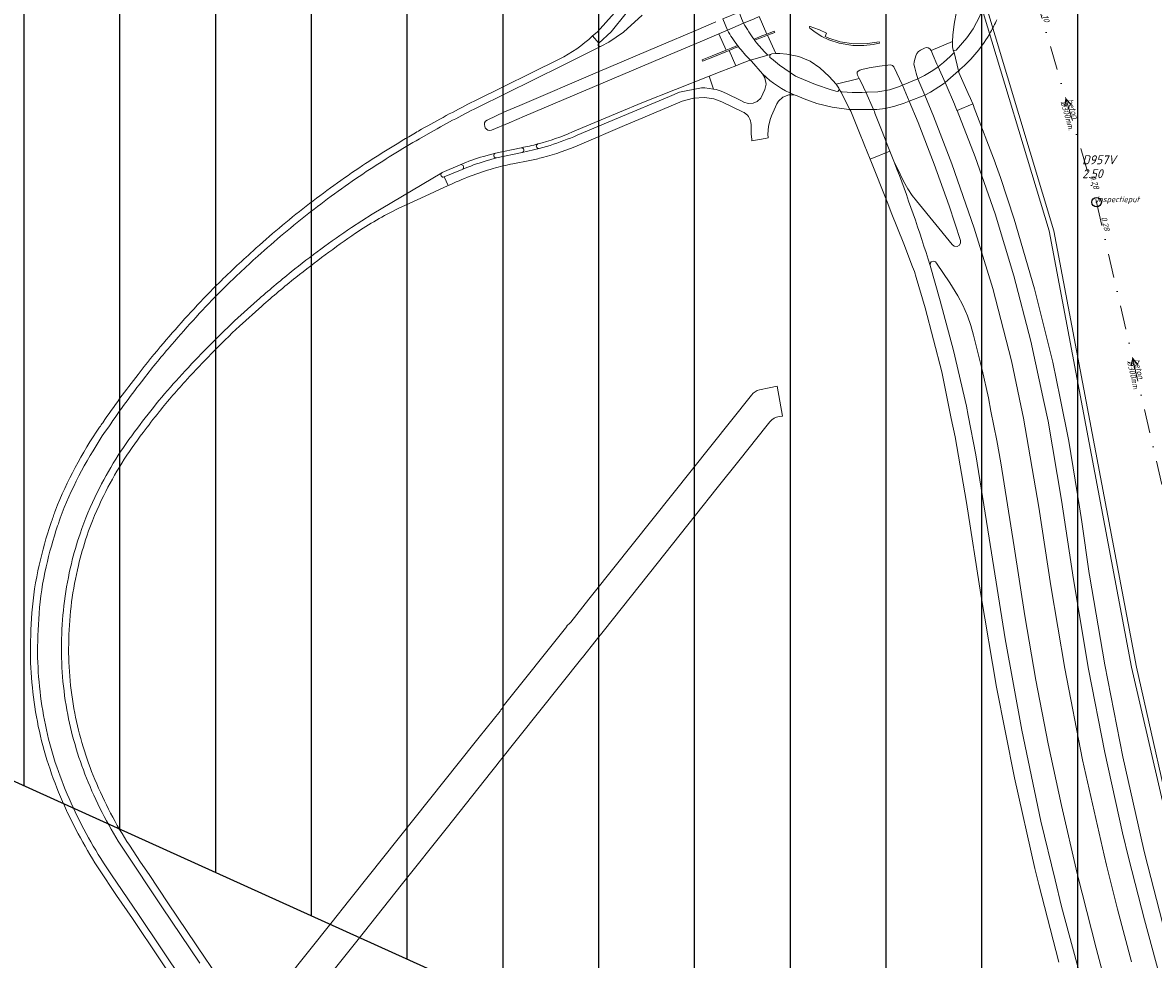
# Model space of a CAD drawing. Extents: x 148869 to 161638, y 453607 to 469810.
# Tile 755 of 1056: x 156317 to 156553, y 467200 to 467396. Entities that reach past the tile are written whole.
import ezdxf
from ezdxf.lldxf.tags import DXFTag

# ---------------------------------------------------------------- set-up
doc = ezdxf.new("R2010")
doc.units = 0
doc.header["$PDMODE"] = 32
doc.header["$PDSIZE"] = 2
doc.linetypes.add('RI-VWA', pattern=[11, 5, -3, 0, -3])
doc.layers.get('0').update_dxf_attribs({"linetype": 'CONTINUOUS'})
doc.layers.get('DEFPOINTS').update_dxf_attribs({"linetype": 'CONTINUOUS'})
doc.layers.add('2022', color=10, linetype='CONTINUOUS')
doc.layers.add('2022 hatch', color=10, linetype='CONTINUOUS')
for name, color, linetype, lineweight in [('B-OI-RI-PERSLEIDING-G-niet meenemen', 190, 'RI-PERS', 18), ('B-OI-RI-STROOMRICHTING-S', 252, 'CONTINUOUS', 25), ('B-OI-RI-VWA-BOB-T18', 34, 'CONTINUOUS', 18), ('B-OI-RI-VWA-DIAMETER-T18', 34, 'CONTINUOUS', 18), ('B-OI-RI-VWA-MATERIAAL-T18', 34, 'CONTINUOUS', 18), ('B-OI-RI-VWA_PUTDEKSELHOOGTE-T25', 34, 'CONTINUOUS', 25), ('B-OI-RI-VWA_PUTNUMMER-T25', 34, 'CONTINUOUS', 25), ('B-OI-RI-VWA_RIOOLPUT-S', 34, 'CONTINUOUS', 25), ('B-OI-RI-VWA_TRANSPORTLEIDING-G', 34, 'RI-VWA', 18), ('B-RO-VH-VERHARDING_ASFALT-GV', 251, 'CONTINUOUS', 18), ('B-RO-VH-VERHARDING_BEDRIJFSVLOERPLAAT-GV', 251, 'CONTINUOUS', 18)]:
    doc.layers.add(name, color=color, linetype=linetype, lineweight=lineweight)
doc.styles.add('NLCS-ISO-M500-T18_CURSIEF', font='NLCS-ISO.ttf', dxfattribs={"oblique": 15, "height": 0.9})
doc.styles.add('NLCS-ISO-M750-T25_CURSIEF', font='NLCS-ISO.ttf', dxfattribs={"oblique": 15, "height": 1.875})
tags = doc.linetypes.add('RI-PERS', pattern='A,7,-2,["P",Standard,S=1.8,R=0,X=-0.5,Y=-0.9],-2,7,-2,[102,NLCS.SHX,S=1,R=180,X=0,Y=0],-2', length=22).pattern_tags.tags
tags[6] = DXFTag(74, 10)

# ---------------------------------------------------------------- blocks, each defined once
blk = doc.blocks.new('ACMAP_ANN_TEMPLATE_vwa-diam')
at = {"color": 0, "linetype": 'ByBlock', "style": 'NLCS-ISO-M500-T18_CURSIEF', "oblique": 15}
blk.add_attdef('vwa-diam', (0.3, -1.3), '', height=1.2, dxfattribs=at)
blk = doc.blocks.new('ACMAP_ANN_TEMPLATE_vwa-materiaal')
at = {"color": 0, "linetype": 'ByBlock', "style": 'NLCS-ISO-M500-T18_CURSIEF', "oblique": 15}
blk.add_attdef('vwa-mat', (0.3, 0.2), '', height=1.2, dxfattribs=at)
blk = doc.blocks.new('ACMAP_ANN_TEMPLATE_vwa-nap-l')
at = {"color": 0, "linetype": 'ByBlock', "style": 'NLCS-ISO-M500-T18_CURSIEF', "oblique": 15}
blk.add_attdef('vwa-nap-l', (3.3, 0.2), '', height=1.2, dxfattribs=at)
blk = doc.blocks.new('ACMAP_ANN_TEMPLATE_vwa-nap-r')
at = {"color": 0, "linetype": 'ByBlock', "style": 'NLCS-ISO-M500-T18_CURSIEF', "oblique": 15}
blk.add_attdef('vwa-nap-r', (-5.6, 0.2), '', height=1.2, dxfattribs=at)
blk = doc.blocks.new('ACMAP_ANN_TEMPLATE_type knoop')
at = {"layer": 'DEFPOINTS', "style": 'NLCS-ISO-M500-T18_CURSIEF', "oblique": 15}
blk.add_attdef('type_knoop', (0, 0), '', height=1.2, dxfattribs=at)
blk = doc.blocks.new('ACMAP_ANN_TEMPLATE_vwa-puth')
at = {"color": 0, "linetype": 'ByBlock', "style": 'NLCS-ISO-M750-T25_CURSIEF', "oblique": 15}
blk.add_attdef('vwa-puth', (-3, 5), '', height=1.88, dxfattribs=at)
blk = doc.blocks.new('ACMAP_ANN_TEMPLATE_vwa-putnr')
at = {"color": 0, "linetype": 'ByBlock', "style": 'NLCS-ISO-M750-T25_CURSIEF', "oblique": 15}
blk.add_attdef('vaw-putnr', (-3, 7.9), '', height=1.88, dxfattribs=at)

msp = doc.modelspace()

# ---------------------------------------------------------------- hatches: boundary and pattern name
at = {"layer": '2022 hatch'}
h = msp.add_hatch(dxfattribs=at)
h.set_pattern_fill('ANSI31', color=256, scale=19.992, angle=45)
h.set_pattern_definition([(90, (0, 0), (-19.992, 0), [])])
h.paths.add_polyline_path([(158379.84, 467996.89), (158366.84, 468022.67), (158189.84, 468166.16), (157828.17, 468458.42), (157739.22, 468518.82), (157641.11, 468619.81), (157530.39, 468683.16), (157482.59, 468721.96), (157387.79, 468799.09), (157358.04, 468834.15), (157275.29, 468902.27), (157210.79, 468954.43), (157194.02, 469053.71), (156902.95, 469077.05), (156826.8, 468954.1), (156792.27, 468881.17), (156787.74, 468869.52), (156766.12, 468853.14), (156708.66, 468812.18), (156684.68, 468714.31), (156691.12, 468637.35), (156646.96, 468557.82), (156546.37, 468484.25), (156540.57, 468402.6), (156240.02, 468051.1), (156133.15, 468060.94), (155534.46, 467899.58), (155877.43, 467514.28), (156068.55, 467349.02), (156564.13, 467124.76), (157053.01, 467402.65), (157255.96, 467459.7), (157295.2, 467601.79), (157494.95, 467833.47), (157733.53, 467653.62), (157958.73, 467372.41), (158076.05, 467263.89), (158097.91, 467222.3), (158172.49, 467148.19), (158328.77, 467127.74), (158565.83, 467340.97), (158654.01, 467555.95), (158521.87, 467664.49), (158523.64, 467683.01), (158588.43, 467828.66)])

# ---------------------------------------------------------------- linework, layer by layer
at = {"layer": '2022', "flags": 128}
msp.add_lwpolyline([(157494.95, 467833.47), (157295.2, 467601.79), (157255.96, 467459.7), (157053.01, 467402.65), (156564.13, 467124.76), (156068.55, 467349.02), (155877.43, 467514.28), (155534.46, 467899.58), (156133.15, 468060.94)], dxfattribs=at)
at = {"layer": 'B-OI-RI-PERSLEIDING-G-niet meenemen'}
for p, q in [((156514.25, 467409.1), (156531.4, 467352.2)), ((156515.25, 467409.1), (156532.4, 467352.2)), ((156531.4, 467352.2), (156548.6, 467261.2)), ((156532.4, 467352.2), (156549.6, 467261.2)), ((156548.6, 467261.2), (156572.9, 467155.7)), ((156549.6, 467261.2), (156573.3, 467156.01))]:
    msp.add_line(p, q, dxfattribs=at)
at = {"layer": 'B-OI-RI-STROOMRICHTING-S', "color": 251}
for points in [[(156535.99, 467378.57), (156534.89, 467379.75), (156534.61, 467378.16)], [(156549.88, 467324.31), (156548.85, 467325.55), (156548.46, 467323.98)]]:
    msp.add_lwpolyline(points, dxfattribs=at)
at = {"layer": 'B-OI-RI-VWA_RIOOLPUT-S'}
msp.add_point((156541.3, 467358.2), dxfattribs=at)
at = {"layer": 'B-OI-RI-VWA_TRANSPORTLEIDING-G', "color": 251}
for p, q in [((156528.5, 467401.3), (156541.3, 467358.2)), ((156541.3, 467358.2), (156556.4, 467292.9))]:
    msp.add_line(p, q, dxfattribs=at)
at = {"layer": 'B-RO-VH-VERHARDING_ASFALT-GV', "flags": 128}
for points in [[(156450.14, 467416.65), (156447.81, 467417.16), (156446.54, 467411.33), (156446.25, 467409.98), (156445.17, 467406.18), (156443.35, 467401.96), (156440.7, 467397.72), (156437.06, 467393.68), (156436.12, 467392.88), (156437.44, 467391.39), (156439.95, 467393.76), (156443.11, 467397.67), (156445.63, 467402.07), (156447.74, 467407.87), (156448.01, 467409.04), (156449.68, 467416.33), (156449.85, 467416.57)], [(156464.24, 467394.1), (156467.62, 467395.52), (156467.2, 467396.54), (156466.68, 467397.86), (156463.32, 467396.43)], [(156495.91, 467391.68), (156496.02, 467391.39), (156495.6, 467391.28), (156494.64, 467391.11), (156492.74, 467390.91), (156490.42, 467390.9), (156487.6, 467391.4), (156485.4, 467392.09), (156483.94, 467392.78), (156482.56, 467393.69), (156481.46, 467394.53), (156481.35, 467394.68), (156481.35, 467394.83), (156481.52, 467394.85), (156482.29, 467394.61), (156483.47, 467394.15), (156484.96, 467393.47), (156484.63, 467392.77), (156485.41, 467392.45), (156487.78, 467391.68), (156490.64, 467391.26), (156493.46, 467391.28)], [(156472.68, 467388.85), (156473.23, 467389), (156473.54, 467389.15), (156474.33, 467389.22), (156472.58, 467393.02), (156471.56, 467392.61), (156469.93, 467391.98), (156470.35, 467391.43), (156470.87, 467390.8), (156471.41, 467390.18), (156471.97, 467389.58), (156472.54, 467388.99)], [(156508.23, 467386.45), (156508.66, 467386.78), (156509.37, 467387.36), (156510.05, 467387.97), (156510.72, 467388.59), (156511.37, 467389.23), (156511.54, 467389.4), (156511.4, 467389.95), (156511.28, 467390.26), (156511.26, 467390.61), (156511.23, 467391.75), (156506.74, 467389.82), (156507.16, 467388.79), (156507.98, 467387.02), (156508.12, 467386.71)], [(156511.54, 467389.4), (156511.37, 467389.23), (156510.72, 467388.59), (156510.05, 467387.97), (156509.37, 467387.36), (156508.66, 467386.78), (156508.23, 467386.45), (156509.69, 467383.2), (156512.49, 467385.61)], [(156504.02, 467383.93), (156505.42, 467380.54), (156506.6, 467381.16), (156508.36, 467382.24), (156509.34, 467382.9), (156509.69, 467383.2), (156508.23, 467386.45), (156507.94, 467386.23), (156506.79, 467385.47), (156505.38, 467384.6)], [(156514.49, 467380.91), (156512.58, 467385.28), (156512.54, 467385.46), (156512.49, 467385.61), (156509.69, 467383.2), (156509.93, 467382.66), (156511.61, 467378.63), (156511.71, 467378.43), (156512.16, 467377.37), (156512.17, 467377.34), (156515.46, 467378.71), (156514.98, 467379.86)], [(156487.58, 467381.81), (156487.89, 467381.22), (156488.19, 467381.19), (156489.23, 467381.12), (156490.28, 467381.09), (156491.32, 467381.08), (156492.37, 467381.11), (156493.13, 467381.16), (156493, 467381.44), (156492.29, 467382.97), (156491.76, 467384.04), (156486.94, 467382.79), (156487.53, 467381.97)], [(156502.17, 467379.3), (156500.81, 467382.6), (156499.93, 467382.24), (156498.11, 467381.65), (156495.66, 467381.23), (156493.41, 467381.17), (156493.13, 467381.16), (156494.77, 467377.55), (156495.42, 467377.56), (156497.15, 467377.76), (156499.18, 467378.2), (156501.15, 467378.85)], [(156500.81, 467382.6), (156502.17, 467379.3), (156505.42, 467380.54), (156504.02, 467383.93)], [(156493.13, 467381.16), (156492.37, 467381.11), (156491.32, 467381.08), (156490.28, 467381.09), (156489.23, 467381.12), (156488.19, 467381.19), (156487.89, 467381.22), (156489.81, 467377.54), (156494.77, 467377.55)], [(156489.81, 467377.54), (156489.98, 467377.22), (156491.8, 467372.7), (156492.73, 467370.41), (156492.78, 467370.25), (156494.01, 467367.15), (156498.17, 467368.82), (156498.14, 467368.87), (156497.75, 467369.86), (156497.73, 467369.91), (156496.54, 467372.94), (156495.05, 467376.8), (156494.98, 467377.1), (156494.77, 467377.55)]]:
    msp.add_lwpolyline(points, close=True, dxfattribs=at)
for points in [[(156522.42, 467414.93), (156519.04, 467412.29), (156518.35, 467411.76), (156518.6, 467411.87), (156518.96, 467411.77), (156519.1, 467411.57), (156519.23, 467410.63), (156519.32, 467408.21), (156519.18, 467405.25), (156518.85, 467402.89), (156518.07, 467399.99), (156516.93, 467397.04), (156515.57, 467394.4), (156514.25, 467392.47), (156511.99, 467389.9), (156511.65, 467389.82), (156511.4, 467389.95), (156511.54, 467389.4), (156512.49, 467385.61), (156512.54, 467385.46)], [(156446.48, 467397.23), (156442.59, 467393.69), (156439.5, 467391.59), (156437.89, 467390.72), (156429.82, 467386.71), (156412.07, 467377.96)], [(156471.45, 467392.89), (156472.47, 467393.28), (156470.85, 467396.91), (156469.84, 467396.47), (156467.62, 467395.52)], [(156470.85, 467396.91), (156472.47, 467393.28), (156474.01, 467393.9), (156474.11, 467393.6), (156472.58, 467393.02), (156474.33, 467389.22), (156475.2, 467389.21), (156476.66, 467389.09), (156479.13, 467388.57), (156481.52, 467387.62), (156483.51, 467386.25), (156485.47, 467384.41), (156486.94, 467382.79), (156491.76, 467384.04), (156491.42, 467384.7), (156491.33, 467384.97), (156491.36, 467385.34), (156491.51, 467385.54), (156491.85, 467385.76), (156492.29, 467385.86), (156493.86, 467386.22), (156495.97, 467386.55), (156498.29, 467386.84), (156498.72, 467386.7), (156498.99, 467386.41), (156500.81, 467382.6), (156504.02, 467383.93), (156503.64, 467385.14), (156503.35, 467386.21), (156503.17, 467387.02), (156503.23, 467387.41), (156503.28, 467387.78), (156503.54, 467388.76), (156503.79, 467389.23), (156504.11, 467389.61), (156504.53, 467389.94), (156505.41, 467390.36), (156505.71, 467390.48), (156506.17, 467390.39), (156506.51, 467390.18), (156506.74, 467389.82), (156511.23, 467391.75), (156511.29, 467393.06), (156511.59, 467395.35), (156512.09, 467398.01)], [(156414.09, 467375.33), (156417.74, 467377.02), (156420.91, 467378.4), (156437.16, 467385.34), (156450.06, 467390.82), (156457.65, 467394.03), (156461.85, 467395.82)], [(156464.24, 467394.1), (156463.46, 467393.76), (156462.43, 467393.3), (156463.99, 467389.95), (156465.06, 467390.37), (156466.37, 467390.89)], [(156467.62, 467395.52), (156464.24, 467394.1)], [(156412.07, 467377.96), (156429.82, 467386.71), (156437.89, 467390.72), (156437.57, 467390.71), (156437.3, 467390.89), (156437.3, 467391.19), (156437.44, 467391.39), (156436.12, 467392.88)], [(156431.92, 467372.85), (156441.74, 467376.97), (156446.4, 467378.95), (156460.41, 467384.47), (156463.11, 467385.53), (156465.97, 467386.65), (156464.59, 467389.85), (156461.21, 467388.49), (156459.06, 467387.62), (156458.95, 467387.9), (156461.04, 467388.75), (156463.99, 467389.95), (156462.43, 467393.3), (156459.04, 467391.87), (156450.62, 467388.32), (156421.92, 467376.14), (156418.72, 467374.78), (156415.01, 467373.21)], [(156469.05, 467387.85), (156472.68, 467388.85), (156472.54, 467388.99), (156471.97, 467389.58), (156471.41, 467390.18), (156470.87, 467390.8), (156470.35, 467391.43), (156469.93, 467391.98), (156469.87, 467392.09)], [(156469.87, 467392.09), (156469.8, 467392.24), (156471.45, 467392.89)], [(156466.48, 467390.74), (156466.37, 467390.89), (156466.47, 467390.62), (156465.68, 467390.31), (156464.59, 467389.85), (156465.97, 467386.65), (156467.01, 467387.06), (156468.76, 467387.77), (156469.05, 467387.85)], [(156466.37, 467390.89), (156466.48, 467390.74)], [(156429.15, 467388.06), (156411.65, 467379.42), (156411.4, 467379.3)], [(156487.89, 467381.22), (156487.58, 467381.81), (156487.53, 467381.56), (156487.37, 467381.39), (156487.15, 467381.29), (156485.87, 467381.67), (156482.66, 467382.77), (156478.43, 467384.52), (156475.12, 467386.76), (156473.42, 467388.16), (156473.13, 467388.42), (156473.07, 467388.71), (156473.13, 467388.88), (156473.23, 467389), (156472.68, 467388.85), (156469.05, 467387.85), (156469.29, 467387.62), (156471.6, 467384.95)], [(156461.36, 467381.81), (156460.41, 467384.47), (156446.4, 467378.95), (156441.74, 467376.97), (156431.92, 467372.85)], [(156471.6, 467384.95), (156472.09, 467384.12), (156472.3, 467382.85), (156472.09, 467381.7), (156471.2, 467379.87), (156470.46, 467379.18), (156469.64, 467378.84), (156468.61, 467378.79), (156467.7, 467379.1), (156467.04, 467379.43), (156464.07, 467380.87), (156462.95, 467381.38), (156461.9, 467381.7), (156461.36, 467381.81), (156459.56, 467382.05), (156458.86, 467382.03), (156454.24, 467381.12), (156452.14, 467380.25), (156441.52, 467375.78), (156432.89, 467372.15)], [(156432.89, 467372.15), (156441.52, 467375.78), (156452.14, 467380.25), (156454.24, 467381.12), (156458.86, 467382.03), (156459.56, 467382.05), (156461.36, 467381.81)], [(156433.37, 467370.17), (156442.73, 467374.18), (156446.6, 467375.81), (156454.8, 467379.25), (156457.14, 467379.88), (156459.44, 467380.04), (156461.43, 467379.73), (156463.11, 467379.15), (156467.56, 467376.99)], [(156472.78, 467371.62), (156472.69, 467372.42), (156472.79, 467373.99), (156473.16, 467375.48), (156473.44, 467376.22), (156474.58, 467378.7), (156474.94, 467379.25), (156475.81, 467380.13), (156477.04, 467380.62), (156478.19, 467380.58)], [(156478.19, 467380.58), (156478.8, 467380.36), (156480.28, 467379.74), (156482.94, 467378.79), (156486.14, 467378.03), (156489.59, 467377.53), (156489.81, 467377.54), (156487.89, 467381.22)], [(156548.61, 467199.68), (156545.68, 467210.71), (156543.38, 467219.86), (156542.86, 467221.93), (156538.39, 467241.84), (156534.65, 467260.9), (156531.78, 467278.11), (156529.28, 467294.54), (156526.03, 467313.12), (156525.48, 467315.75), (156523.53, 467325.06), (156519.64, 467340.17), (156515.72, 467352.81), (156511.1, 467366.19), (156507.25, 467376.14), (156505.42, 467380.54), (156502.17, 467379.3), (156504.03, 467374.81), (156507.42, 467366.11), (156510.51, 467357.42), (156512.9, 467350.23), (156512.93, 467349.7), (156512.66, 467349.24), (156512.19, 467348.98), (156511.54, 467349.05), (156511.19, 467349.35), (156503.7, 467358.48), (156502.83, 467359.57), (156501.9, 467360.99), (156501.02, 467362.56), (156499.65, 467365.34), (156499.14, 467366.43)], [(156555.68, 467205.38), (156551.39, 467222.15), (156551.1, 467223.32), (156546.76, 467242.48), (156543.01, 467261.66), (156539.82, 467280.36), (156539.77, 467280.72), (156538.21, 467291.47), (156537.76, 467294.61), (156535.49, 467308.35), (156533.68, 467317.27), (156532.15, 467324.79), (156528.33, 467340.11), (156524.12, 467354.62), (156521.25, 467363.34), (156520.16, 467366.41), (156520.15, 467366.45), (156520.14, 467366.48), (156515.77, 467377.86), (156515.58, 467378.34), (156515.46, 467378.71), (156512.17, 467377.34), (156515.97, 467367.67), (156520.1, 467355.75), (156524, 467342.81), (156527.55, 467329.23), (156530.29, 467316.64), (156531.19, 467312.52), (156534, 467295.99), (156536.46, 467279.5), (156539.62, 467260.74), (156543.02, 467243.39), (156546.71, 467226.58), (156548.06, 467221.19), (156551.27, 467208.44), (156555.22, 467194.08)], [(156401.05, 467373.76), (156400.38, 467373.4)], [(156413.71, 467373.73), (156413.6, 467374.02)], [(156469.21, 467374.05), (156469.23, 467373.81), (156469.22, 467372.39), (156469.32, 467371.38), (156469.34, 467370.99), (156472.13, 467371.5), (156472.78, 467371.62)], [(156399.98, 467371.44), (156401.79, 467372.46)], [(156401.79, 467372.46), (156399.98, 467371.44)], [(156413.31, 467367.75), (156415.84, 467368.43), (156421.22, 467369.57)], [(156427.22, 467370.05), (156424.92, 467369.43), (156421.41, 467368.59), (156416.08, 467367.43), (156413.68, 467366.74)], [(156421.22, 467369.57), (156415.84, 467368.43)], [(156416.08, 467367.43), (156421.41, 467368.59)], [(156424.92, 467369.43), (156427.22, 467370.05)], [(156499.14, 467366.43), (156498.56, 467367.83), (156498.17, 467368.82), (156494.01, 467367.15), (156497.72, 467357.9), (156498.45, 467356.08), (156501.09, 467349.54), (156502.9, 467344.73), (156503.26, 467343.73), (156503.65, 467342.46), (156505.51, 467336.15), (156508.99, 467322.77), (156510.98, 467313.05), (156511.76, 467309.25), (156514.17, 467295.52), (156517.17, 467276.36), (156520.44, 467256.98), (156524.15, 467238.07), (156528.4, 467219.18), (156529.26, 467215.82), (156533.41, 467199.63)], [(156408.49, 467366), (156404.72, 467364.37)], [(156404.72, 467364.37), (156408.49, 467366)], [(156409.19, 467365.56), (156409.06, 467365.84)], [(156419.47, 467366.2), (156423.04, 467366.89)], [(156404.62, 467364.31), (156390.07, 467355.72), (156385.77, 467352.94)], [(156385.77, 467352.94), (156390.07, 467355.72), (156404.62, 467364.31)], [(156395.51, 467356.85), (156400.28, 467359.03), (156405.95, 467361.65), (156405.11, 467363.46)], [(156405.11, 467363.46), (156408.89, 467365.01)], [(156408.89, 467365.01), (156405.11, 467363.46), (156405.95, 467361.65)], [(156506.57, 467344.98), (156506.53, 467345.43), (156506.8, 467345.76), (156507.25, 467345.89), (156507.71, 467345.72), (156507.89, 467345.48), (156510.65, 467341.36), (156512.36, 467338.64), (156513.4, 467336.68), (156514.33, 467334.49), (156515.02, 467332.5), (156515.6, 467330.43), (156517.42, 467323.22), (156518.71, 467317.34), (156519.25, 467314.59), (156520.46, 467308.46), (156521.29, 467303.8), (156524.07, 467286.31), (156526.34, 467271.87), (156528.65, 467258.47), (156531.2, 467245.17), (156533.96, 467232.32), (156537.26, 467218.11), (156537.32, 467217.86), (156541.2, 467202.52), (156544.42, 467190.47)], [(156514.49, 467313.71), (156514.12, 467315.6), (156511.45, 467327.24), (156508.68, 467337.6), (156506.57, 467344.98)], [(156366.06, 467337.66), (156361.39, 467333.43)], [(156361.39, 467333.43), (156366.06, 467337.66)], [(156362.41, 467332.34), (156367.05, 467336.53)], [(156347.12, 467329.45), (156346.57, 467328.81)], [(156475.07, 467313.47), (156475.73, 467313.56), (156474.6, 467319.8), (156472.96, 467319.48), (156470.96, 467319.02)], [(156469.28, 467317.93), (156436.17, 467276.39), (156435.35, 467275.34), (156431.55, 467270.56)], [(156538.76, 467193.47), (156533.97, 467211.26), (156532.64, 467216.79), (156529.69, 467229.06), (156525.7, 467248.03), (156522.24, 467267.07), (156518.89, 467288.11), (156516.08, 467305.45), (156514.49, 467313.71)], [(156334.45, 467310.42), (156335.1, 467311.34)], [(156335.1, 467311.34), (156334.45, 467310.42)], [(156433.97, 467263.22), (156436.86, 467266.81), (156438.32, 467268.64), (156447.96, 467280.77), (156457.6, 467292.91), (156462.09, 467298.57), (156466.6, 467304.26), (156472.51, 467311.66), (156473.08, 467312.37)], [(156323.18, 467291.59), (156323.04, 467291.16)], [(156324.45, 467290.66), (156324.6, 467291.1)], [(156324.6, 467291.1), (156324.45, 467290.66)], [(156430.72, 467269.81), (156430.73, 467269.68), (156417.43, 467253.04)], [(156416.36, 467241.06), (156433.87, 467263.08)], [(156416.8, 467252.01), (156412.44, 467246.54), (156411.61, 467245.51), (156386.02, 467213.4), (156385.19, 467212.35), (156381.74, 467208.02), (156371.87, 467195.64)], [(156372.35, 467185.8), (156377.48, 467192.25), (156387.14, 467204.36), (156396.16, 467215.69), (156405.8, 467227.8), (156414.82, 467239.14), (156416.21, 467240.89), (156416.36, 467241.06)], [(156371.15, 467176.84), (156365.66, 467184.99), (156358.54, 467195.53), (156356.12, 467199.14), (156355.36, 467200.26), (156347.46, 467211.98), (156343.52, 467217.88), (156341.76, 467220.51), (156339.43, 467224.01)], [(156338.17, 467223.19), (156346.22, 467211.14), (156354.12, 467199.42)], [(156354.12, 467199.42), (156346.22, 467211.14), (156338.17, 467223.19)], [(156334.43, 467216.98), (156335.32, 467215.64), (156336.73, 467213.55), (156340.06, 467208.7), (156357.42, 467182.86), (156358.99, 467180.52), (156360.89, 467177.69), (156366.15, 467169.83), (156366.28, 467169.66), (156377.57, 467152.85), (156377.63, 467152.75)], [(156438.42, 467065.28), (156423.53, 467087.29), (156422.24, 467089.21), (156415.28, 467099.56), (156414.16, 467101.23), (156405.3, 467114.37), (156401.9, 467119.43), (156394.92, 467129.79), (156388.5, 467139.3), (156382.08, 467148.82), (156379.15, 467153.2), (156367.52, 467170.5), (156360.24, 467181.35), (156341.3, 467209.53), (156335.67, 467217.82)], [(156335.67, 467217.82), (156341.3, 467209.53), (156360.24, 467181.35), (156367.52, 467170.5), (156379.15, 467153.2), (156382.08, 467148.82), (156388.5, 467139.3), (156394.92, 467129.79), (156401.9, 467119.43), (156405.3, 467114.37), (156414.16, 467101.23), (156415.28, 467099.56), (156422.24, 467089.21), (156423.53, 467087.29), (156438.42, 467065.28)]]:
    msp.add_lwpolyline(points, dxfattribs=at)
at = {"layer": 'B-RO-VH-VERHARDING_ASFALT-GV'}
for points in [[(156519.19, 467393.69, 0.033036), (156520.45, 467396.28)], [(156464.24, 467394.1, 0.03414), (156466.37, 467390.89)], [(156466.37, 467390.89, -0.03414), (156464.24, 467394.1)], [(156469.87, 467392.09, -0.035422), (156467.62, 467395.52)], [(156467.62, 467395.52, 0.035422), (156469.87, 467392.09)], [(156436.12, 467392.88, -0.06981), (156429.15, 467388.06)], [(156512.76, 467385.86, 0.086867), (156519.19, 467393.69)], [(156466.48, 467390.74, 0.034053), (156469.05, 467387.85)], [(156469.05, 467387.85, -0.034053), (156466.48, 467390.74)], [(156471.6, 467384.95, 0.097346), (156478.19, 467380.58)], [(156478.19, 467380.58, -0.097346), (156471.6, 467384.95)], [(156512.54, 467385.46, -0.289121), (156512.76, 467385.86)], [(156411.4, 467379.3, 0.01338), (156401.05, 467373.76)], [(156401.79, 467372.46, -0.013432), (156412.07, 467377.96)], [(156412.07, 467377.96, 0.013432), (156401.79, 467372.46)], [(156413.6, 467374.02, -0.41057), (156414.09, 467375.33)], [(156467.56, 467376.99, -0.069719), (156468.19, 467376.57)], [(156468.19, 467376.57, -0.11803), (156468.94, 467375.49)], [(156468.94, 467375.49, -0.091827), (156469.21, 467374.05)], [(156399.14, 467372.69, 0.015312), (156388.05, 467365.82)], [(156400.38, 467373.4, 0.002514), (156399.14, 467372.69)], [(156415.01, 467373.21, -0.409), (156413.71, 467373.73)], [(156431.92, 467372.85, -0.038893), (156424.67, 467370.34)], [(156424.67, 467370.34, 0.038893), (156431.92, 467372.85)], [(156388.87, 467364.57, -0.015236), (156399.98, 467371.44)], [(156399.98, 467371.44, 0.015236), (156388.87, 467364.57)], [(156421.22, 467369.57, 0.022961), (156424.67, 467370.34)], [(156424.67, 467370.34, 0.943565), (156424.92, 467369.43)], [(156427.22, 467370.05, 0.018217), (156432.89, 467372.15)], [(156432.89, 467372.15, -0.018217), (156427.22, 467370.05)], [(156415.84, 467368.43, 0.936985), (156416.08, 467367.43)], [(156421.41, 467368.59, 0.938755), (156421.22, 467369.57)], [(156425.68, 467367.52, 0.03698), (156433.37, 467370.17)], [(156388.05, 467365.82, 0.020247), (156376.32, 467357.35)], [(156408.49, 467366, -0.03378), (156413.31, 467367.75)], [(156409.06, 467365.84, 0.332738), (156408.49, 467366)], [(156413.68, 467366.74, 0.034928), (156408.89, 467365.01)], [(156408.89, 467365.01, 0.342093), (156409.19, 467365.56)], [(156415.34, 467365.21, -0.024281), (156419.47, 467366.2)], [(156423.04, 467366.89, 0.012135), (156425.68, 467367.52)], [(156499.14, 467366.43, -0.014773), (156506.57, 467344.98)], [(156506.57, 467344.98, 0.014773), (156499.14, 467366.43)], [(156377.25, 467356.17, -0.020379), (156388.87, 467364.57)], [(156388.87, 467364.57, 0.020379), (156377.25, 467356.17)], [(156404.62, 467364.31, 0.880586), (156405.11, 467363.46)], [(156405.11, 467363.46, -0.880586), (156404.62, 467364.31)], [(156404.72, 467364.37, 0.06084), (156404.62, 467364.31)], [(156404.62, 467364.31, -0.06084), (156404.72, 467364.37)], [(156405.95, 467361.65, -0.041796), (156415.34, 467365.21)], [(156376.32, 467357.35, 0.019484), (156365.24, 467348.05)], [(156366.25, 467346.94, -0.019476), (156377.25, 467356.17)], [(156377.25, 467356.17, 0.019476), (156366.25, 467346.94)], [(156386.62, 467351.7, -0.03778), (156395.51, 467356.85)], [(156385.77, 467352.94, 0.018451), (156373.2, 467343.66)], [(156373.2, 467343.66, -0.018451), (156385.77, 467352.94)], [(156374.14, 467342.49, -0.018584), (156386.62, 467351.7)], [(156365.24, 467348.05, 0.01229), (156357.62, 467340.87)], [(156358.67, 467339.8, -0.01237), (156366.25, 467346.94)], [(156366.25, 467346.94, 0.01237), (156358.67, 467339.8)], [(156373.2, 467343.66, 0.009817), (156366.06, 467337.66)], [(156366.06, 467337.66, -0.009817), (156373.2, 467343.66)], [(156367.05, 467336.53, -0.009959), (156374.14, 467342.49)], [(156357.62, 467340.87, 0.018924), (156347.12, 467329.45)], [(156348.26, 467328.47, -0.018989), (156358.67, 467339.8)], [(156358.67, 467339.8, 0.018989), (156348.26, 467328.47)], [(156361.39, 467333.43, 0.018327), (156350.42, 467322.3)], [(156350.42, 467322.3, -0.018327), (156361.39, 467333.43)], [(156356.49, 467326.52, -0.010109), (156362.41, 467332.34)], [(156346.57, 467328.81, 0.016125), (156341.23, 467322.24)], [(156342.42, 467321.34, -0.016113), (156348.26, 467328.47)], [(156348.26, 467328.47, 0.016113), (156342.42, 467321.34)], [(156351.51, 467321.28, -0.008512), (156356.49, 467326.52)], [(156341.23, 467322.24, 0.016586), (156333.86, 467312.18)], [(156335.1, 467311.34, -0.016577), (156342.42, 467321.34)], [(156342.42, 467321.34, 0.016577), (156335.1, 467311.34)], [(156350.42, 467322.3, 0.028683), (156341.1, 467311.04)], [(156341.1, 467311.04, -0.028683), (156350.42, 467322.3)], [(156345.62, 467314.46, -0.017782), (156351.51, 467321.28)], [(156470.96, 467319.02, 0.193891), (156469.28, 467317.93)], [(156342.29, 467310.12, -0.010791), (156345.62, 467314.46)], [(156333.21, 467311.26, 0.055436), (156323.98, 467293.91)], [(156333.86, 467312.18, -0.009576), (156333.21, 467311.26)], [(156473.08, 467312.37, -0.182328), (156475.07, 467313.47)], [(156325.38, 467293.36, -0.055369), (156334.45, 467310.42)], [(156334.45, 467310.42, 0.055369), (156325.38, 467293.36)], [(156341.1, 467311.04, 0.051031), (156332.73, 467297.64)], [(156332.73, 467297.64, -0.051031), (156341.1, 467311.04)], [(156334.07, 467296.97, -0.05108), (156342.29, 467310.12)], [(156332.73, 467297.64, 0.033737), (156329.12, 467289.01)], [(156329.12, 467289.01, -0.033737), (156332.73, 467297.64)], [(156330.54, 467288.51, -0.033785), (156334.07, 467296.97)], [(156323.98, 467293.91, -0.001804), (156323.18, 467291.59)], [(156324.6, 467291.1, 0.001322), (156325.38, 467293.36)], [(156325.38, 467293.36, -0.001322), (156324.6, 467291.1)], [(156323.04, 467291.16, 0.028549), (156320.6, 467282.48)], [(156322.06, 467282.14, -0.028498), (156324.45, 467290.66)], [(156324.45, 467290.66, 0.028498), (156322.06, 467282.14)], [(156329.12, 467289.01, 0.023519), (156327.32, 467282.76)], [(156327.32, 467282.76, -0.023519), (156329.12, 467289.01)], [(156328.78, 467282.41, -0.023453), (156330.54, 467288.51)], [(156320.6, 467282.48, 0.039982), (156319.08, 467272.48)], [(156320.57, 467272.36, -0.039905), (156322.06, 467282.14)], [(156322.06, 467282.14, 0.039905), (156320.57, 467272.36)], [(156327.32, 467282.76, 0.05288), (156325.28, 467267.08)], [(156325.28, 467267.08, -0.05288), (156327.32, 467282.76)], [(156326.78, 467267.04, -0.052856), (156328.78, 467282.41)], [(156319.08, 467272.48, 0.021808), (156318.77, 467263.12)], [(156320.27, 467263.16, -0.021639), (156320.57, 467272.36)], [(156320.57, 467272.36, 0.021639), (156320.27, 467263.16)], [(156431.55, 467270.56, -0.05141), (156430.72, 467269.81)], [(156325.28, 467267.08, 0.056638), (156326.56, 467251.31)], [(156326.56, 467251.31, -0.056638), (156325.28, 467267.08)], [(156328.03, 467251.6, -0.056658), (156326.78, 467267.04)], [(156318.77, 467263.12, 0.048845), (156320.85, 467246.8)], [(156322.31, 467247.14, -0.048793), (156320.27, 467263.16)], [(156320.27, 467263.16, 0.048793), (156322.31, 467247.14)], [(156433.87, 467263.08, -0.017801), (156433.97, 467263.22)], [(156417.43, 467253.04, -0.062222), (156416.8, 467252.01)], [(156326.56, 467251.31, 0.051686), (156330.84, 467237.15)], [(156330.84, 467237.15, -0.051686), (156326.56, 467251.31)], [(156332.22, 467237.73, -0.051762), (156328.03, 467251.6)], [(156320.85, 467246.8, 0.049583), (156326.3, 467231.28)], [(156327.66, 467231.91, -0.049581), (156322.31, 467247.14)], [(156322.31, 467247.14, 0.049581), (156327.66, 467231.91)], [(156330.84, 467237.15, 0.046855), (156338.17, 467223.19)], [(156338.17, 467223.19, -0.046855), (156330.84, 467237.15)], [(156339.43, 467224.01, -0.046835), (156332.22, 467237.73)], [(156326.3, 467231.28, 0.00321), (156326.47, 467230.9)], [(156335.67, 467217.82, -0.039073), (156327.66, 467231.91)], [(156327.66, 467231.91, 0.039073), (156335.67, 467217.82)], [(156326.47, 467230.9, 0.038125), (156334.43, 467216.98)]]:
    msp.add_lwpolyline(points, format="xyb", dxfattribs=at)
at = {"layer": 'B-RO-VH-VERHARDING_BEDRIJFSVLOERPLAAT-GV', "flags": 128}
for points in [[(156472.58, 467393.02), (156474.11, 467393.6), (156474.01, 467393.9), (156472.47, 467393.28), (156471.45, 467392.89), (156469.8, 467392.24), (156469.87, 467392.09), (156469.93, 467391.98), (156471.56, 467392.61)], [(156495.91, 467391.68), (156493.46, 467391.28), (156490.64, 467391.26), (156487.78, 467391.68), (156485.41, 467392.45), (156484.63, 467392.77), (156484.96, 467393.47), (156483.47, 467394.15), (156482.29, 467394.61), (156481.52, 467394.85), (156481.35, 467394.83), (156481.35, 467394.68), (156481.46, 467394.53), (156482.56, 467393.69), (156483.94, 467392.78), (156485.4, 467392.09), (156487.6, 467391.4), (156490.42, 467390.9), (156492.74, 467390.91), (156494.64, 467391.11), (156495.6, 467391.28), (156496.02, 467391.39)], [(156466.37, 467390.89), (156465.06, 467390.37), (156463.99, 467389.95), (156461.04, 467388.75), (156458.95, 467387.9), (156459.06, 467387.62), (156461.21, 467388.49), (156464.59, 467389.85), (156465.68, 467390.31), (156466.47, 467390.62)]]:
    msp.add_lwpolyline(points, close=True, dxfattribs=at)

# ---------------------------------------------------------------- block references
at = {"layer": 'B-OI-RI-VWA-BOB-T18', "color": 251}
for name, p, rotation, values in [('ACMAP_ANN_TEMPLATE_vwa-nap-l', (156528.5, 467401.3), 286.5405643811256, {'vwa-nap-l': '0.10'}), ('ACMAP_ANN_TEMPLATE_vwa-nap-r', (156541.3, 467358.2), 286.5405643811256, {'vwa-nap-r': '0.28'}), ('ACMAP_ANN_TEMPLATE_vwa-nap-l', (156541.3, 467358.2), 283.0202467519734, {'vwa-nap-l': '0.28'})]:
    msp.add_blockref(name, p, dxfattribs=dict(at, rotation=rotation)).add_auto_attribs(values)
at = {"layer": 'B-OI-RI-VWA-DIAMETER-T18', "color": 251}
for p, rotation in [((156534.9, 467379.75), 286.5405643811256), ((156548.85, 467325.55), 283.0202467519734)]:
    msp.add_blockref('ACMAP_ANN_TEMPLATE_vwa-diam', p, dxfattribs=dict(at, rotation=rotation)).add_auto_attribs({'vwa-diam': '%%c300mm.'})
at = {"layer": 'B-OI-RI-VWA-MATERIAAL-T18', "color": 251}
for p, rotation in [((156534.9, 467379.75), 286.5405643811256), ((156548.85, 467325.55), 283.0202467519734)]:
    msp.add_blockref('ACMAP_ANN_TEMPLATE_vwa-materiaal', p, dxfattribs=dict(at, rotation=rotation)).add_auto_attribs({'vwa-mat': 'beton'})
at = {"layer": 'B-OI-RI-VWA_PUTDEKSELHOOGTE-T25', "color": 251}
msp.add_blockref('ACMAP_ANN_TEMPLATE_vwa-puth', (156541.3, 467358.2), dxfattribs=at).add_auto_attribs({'vwa-puth': '2.50'})
at = {"layer": 'B-OI-RI-VWA_PUTNUMMER-T25', "color": 251}
msp.add_blockref('ACMAP_ANN_TEMPLATE_vwa-putnr', (156541.3, 467358.2), dxfattribs=at).add_auto_attribs({'vaw-putnr': 'D957V'})
at = {"layer": 'DEFPOINTS'}
msp.add_blockref('ACMAP_ANN_TEMPLATE_type knoop', (156541.3, 467358.2), dxfattribs=at).add_auto_attribs({'type_knoop': 'inspectieput'})

doc.saveas('drawing.dxf')
